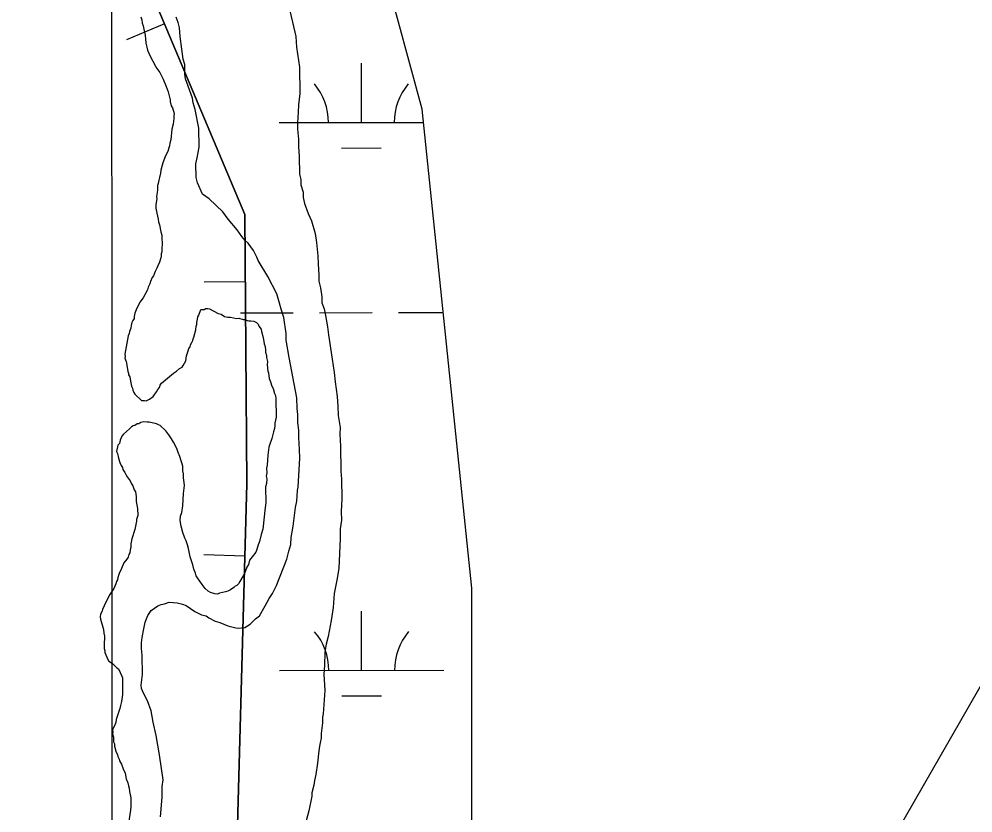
# Model space of a CAD drawing. Extents: x 3279314 to 3317160, y 734079 to 759431.
# Drawn here: x 3296514 to 3297094, y 749562 to 750044 of the extents above; entities that cross this region are included whole.
import ezdxf

# ---------------------------------------------------------------- set-up
doc = ezdxf.new("R2010")
doc.units = 0
for name, color, linetype in [('V-BORW-LINE', 7, 'Continuous'), ('V-GRID-MAJR', 7, 'Continuous'), ('V-SITE-VEGE', 7, 'Continuous'), ('V-WETL-SWMP', 7, 'Continuous')]:
    doc.layers.add(name, color=color, linetype=linetype)

msp = doc.modelspace()

# ---------------------------------------------------------------- linework, layer by layer
at = {"layer": 'V-BORW-LINE'}
for p, q in [((3296602.67, 750041.52), (3296579.65, 750031.79)), ((3296651.91, 749884.83), (3296626.91, 749884.65)), ((3296651.59, 749718.25), (3296626.6, 749718.94))]:
    msp.add_line(p, q, dxfattribs=at)
for points in [[(3296598.7, 750050.92), (3296651.61, 749925.69), (3296652.81, 749762.19), (3296645.24, 749488), (3296650.39, 749131.3), (3296658.96, 748873.52), (3296644.56, 748745.92), (3296604.44, 748735.23), (3296606.03, 748681.21), (3296671.91, 748563.01), (3296633.29, 748405.36), (3296664.96, 748197.73), (3296690.27, 748066.54), (3296690.72, 747931.25), (3296615.19, 747805.34), (3296579.92, 747680.55), (3296514.36, 747562.31)], [(3296514.36, 747562.31), (3296579.92, 747680.55), (3296615.19, 747805.34), (3296690.72, 747931.25), (3296690.27, 748066.54), (3296664.96, 748197.73), (3296633.29, 748405.36), (3296671.91, 748563.01), (3296606.03, 748681.21), (3296604.44, 748735.23), (3296644.56, 748745.92), (3296658.96, 748873.52), (3296650.39, 749131.3), (3296645.24, 749488), (3296652.81, 749762.19), (3296651.61, 749925.69), (3296598.7, 750050.92)]]:
    msp.add_lwpolyline(points, dxfattribs=at)
at = {"layer": 'V-GRID-MAJR'}
msp.add_spline([(3296575.29, 739462.57), (3296572.65, 745521.02), (3296570, 751582.85), (3296567.36, 757644.71), (3296567.36, 757648.05)], degree=3, dxfattribs=at)
at = {"layer": 'V-SITE-VEGE'}
for points in [[(3296679.05, 750048.52), (3296682.49, 750033.87), (3296682.98, 750027.35), (3296684.77, 750015.13), (3296684.96, 749999.22), (3296684.23, 749992.28), (3296683.88, 749987.78), (3296683.56, 749981.25), (3296683.6, 749977.58), (3296684.08, 749971.46), (3296684.14, 749966.97), (3296684.62, 749960.86), (3296684.76, 749950.25), (3296685.61, 749947), (3296685.65, 749943.73), (3296686.93, 749939.26), (3296686.97, 749935.99), (3296687.83, 749932.33), (3296689.95, 749926.24), (3296692.05, 749921.78)], [(3296676.62, 749849.36), (3296676.57, 749853.44), (3296675.23, 749863.21), (3296673.53, 749868.09), (3296672.67, 749871.75), (3296670.97, 749877.44), (3296665.53, 749887.99), (3296659.7, 749897.71), (3296658.86, 749899.74), (3296656.77, 749903.79), (3296653.45, 749908.24), (3296651.8, 749909.85), (3296649.73, 749912.27), (3296646.82, 749916.32), (3296641.44, 749922.78), (3296638.12, 749927.23), (3296629.85, 749935.29), (3296625.74, 749938.09), (3296622.8, 749944.99), (3296621.94, 749948.24), (3296621.84, 749956.41), (3296622.61, 749960.09), (3296623.75, 749966.63), (3296623.61, 749978.06), (3296621.43, 749989.45), (3296620.15, 749993.52), (3296619.71, 749996.37), (3296617.17, 750003.68), (3296615.48, 750008.15), (3296615.04, 750011), (3296614.97, 750016.71), (3296614.11, 750019.97), (3296613.22, 750026.08), (3296612.31, 750033.82), (3296611.83, 750039.12), (3296610.98, 750042.37), (3296609.71, 750045.62)], [(3296692.05, 749921.78), (3296694.18, 749914.05), (3296695.06, 749908.76), (3296695.98, 749900.61), (3296696.04, 749895.71), (3296696.54, 749888.78), (3296696.58, 749885.11), (3296697.45, 749881.04), (3296698.33, 749875.74), (3296698.38, 749872.07), (3296699.65, 749868.41), (3296700.51, 749864.34), (3296701.82, 749857.43), (3296702.29, 749852.54), (3296704.51, 749837.87), (3296705.84, 749829.72), (3296706.32, 749824.02), (3296707.65, 749815.06), (3296708.13, 749809.35), (3296708.2, 749803.64), (3296709.52, 749796.31), (3296709.16, 749792.23), (3296709.66, 749784.89), (3296709.85, 749769.79), (3296710.31, 749764.9), (3296710.46, 749753.07), (3296710.15, 749745.31), (3296710.22, 749740.01), (3296709.47, 749734.69), (3296709.54, 749728.98), (3296708.54, 749710.6), (3296707.41, 749703.66), (3296705.87, 749695.47), (3296705.16, 749686.9), (3296704.04, 749679.13), (3296702.12, 749669.31), (3296700.95, 749664.81), (3296700.19, 749659.9), (3296699.89, 749651.74), (3296699.54, 749646.43), (3296700.08, 749636.64), (3296699.74, 749630.93), (3296699.03, 749622.35), (3296698.65, 749620.3), (3296698.69, 749617.04), (3296697.95, 749610.5), (3296697.99, 749607.64), (3296697.21, 749604.78), (3296696.82, 749602.73), (3296696.45, 749599.87), (3296695.73, 749592.52), (3296694.59, 749585.57), (3296693.82, 749581.89), (3296693.45, 749579.02), (3296692.28, 749574.52), (3296692.3, 749572.48), (3296690.37, 749563.48), (3296688.82, 749557.34)], [(3296600.24, 749559.91), (3296601.31, 749571.76), (3296601.23, 749578.29), (3296602, 749582.38), (3296599.77, 749597.45), (3296597.58, 749609.25), (3296595.85, 749617.39), (3296594.54, 749624.31), (3296592.42, 749630.41), (3296589.92, 749634.87), (3296588.66, 749637.71), (3296588.64, 749639.75), (3296589.37, 749646.29), (3296589.23, 749658.12), (3296588.76, 749662.19), (3296588.73, 749665.45), (3296589.09, 749668.73), (3296590.25, 749674.05), (3296591.02, 749678.13), (3296592.6, 749682.23), (3296594.6, 749685.12), (3296598.65, 749688.02), (3296600.68, 749688.86), (3296602.71, 749689.3), (3296605.56, 749690.15), (3296610.46, 749689.8), (3296613.73, 749689.03), (3296615.78, 749688.23), (3296621.13, 749684.63), (3296625.24, 749682.64), (3296628.1, 749681.86), (3296629.75, 749680.66), (3296633.45, 749678.66), (3296636.31, 749677.88), (3296641.24, 749675.9), (3296646.15, 749674.74), (3296647.38, 749674.35), (3296651.45, 749674.8), (3296654.69, 749676.88), (3296657.91, 749680.19), (3296660.34, 749681.85), (3296663.94, 749688.02), (3296666.33, 749692.54), (3296668.33, 749695.42), (3296670.72, 749700.34), (3296677.05, 749716.34), (3296678.21, 749721.25), (3296679.39, 749725.34), (3296679.75, 749729.43), (3296680.88, 749736.38), (3296682.37, 749747.82), (3296683.14, 749751.5), (3296683.47, 749758.04), (3296683.85, 749760.08), (3296684.86, 749777.64), (3296684.79, 749782.95), (3296684.29, 749790.29), (3296684.24, 749794.77), (3296683.77, 749799.26), (3296683.72, 749804.15), (3296683.26, 749807.82), (3296683.18, 749814.35), (3296678.39, 749838.77), (3296676.62, 749849.36)]]:
    msp.add_lwpolyline(points, dxfattribs=at)
at = {"layer": 'V-WETL-SWMP'}
for p, q in [((3296722.32, 749981.49), (3296722.31, 750017.49)), ((3296672.32, 749981.47), (3296760.15, 749981.51)), ((3296710.33, 749966.06), (3296734.33, 749966.07)), ((3296648.98, 749866.02), (3296680.98, 749866.04)), ((3296696.98, 749866.05), (3296728.98, 749866.07)), ((3296744.98, 749866.07), (3296772.08, 749866.09)), ((3296722.49, 749648.82), (3296722.48, 749684.82)), ((3296672.49, 749648.79), (3296772.49, 749648.84)), ((3296710.5, 749633.38), (3296734.5, 749633.39))]:
    msp.add_line(p, q, dxfattribs=at)
for points in [[(3297420.68, 750200.17), (3296959.73, 749397.88), (3296879.57, 749287.57), (3296829.46, 749257.48), (3296789.38, 749347.74), (3296789.38, 749698.74), (3296759.32, 749989.57), (3296729.26, 750099.89), (3296709.21, 750270.37), (3296689.17, 750501.03), (3296769.34, 750671.52), (3296889.59, 750741.71), (3297019.85, 750842), (3297100.02, 750992.43)], [(3297420.68, 750200.17), (3296959.73, 749397.88), (3296879.57, 749287.57), (3296829.46, 749257.48), (3296789.38, 749347.74), (3296789.38, 749698.74), (3296759.32, 749989.57), (3296729.26, 750099.89), (3296709.21, 750270.37), (3296689.17, 750501.03), (3296769.34, 750671.52), (3296889.59, 750741.71), (3297019.85, 750842), (3297100.02, 750992.43)], [(3296588.36, 750045.67), (3296588.9, 750043.88), (3296589.18, 750041.82), (3296589.71, 750040.29), (3296590.25, 750038.24), (3296591.07, 750034.65), (3296591.1, 750032.08), (3296591.38, 750030.03), (3296592.47, 750025.41), (3296594.06, 750021.83), (3296597.22, 750015.7), (3296598, 750014.43), (3296599.83, 750011.88), (3296601.94, 750007.79), (3296603.79, 750003.45), (3296604.87, 750000.12), (3296606.21, 749995.25), (3296606.22, 749994.22), (3296606.77, 749991.66), (3296607.56, 749990.38), (3296608.62, 749987.06), (3296608.39, 749985.51), (3296608.4, 749984.22), (3296608.17, 749982.17), (3296607.93, 749980.62), (3296607.2, 749977.53), (3296606.51, 749971.09), (3296606.02, 749969.03)], [(3296588.36, 750045.67), (3296588.9, 750043.88), (3296589.18, 750041.82), (3296589.71, 750040.29), (3296590.25, 750038.24), (3296591.07, 750034.65), (3296591.1, 750032.08), (3296591.38, 750030.03), (3296592.47, 750025.41), (3296594.06, 750021.83), (3296597.22, 750015.7), (3296598, 750014.43), (3296599.83, 750011.88), (3296601.94, 750007.79), (3296603.79, 750003.45), (3296604.87, 750000.12), (3296606.21, 749995.25), (3296606.22, 749994.22), (3296606.77, 749991.66), (3296607.56, 749990.38), (3296608.62, 749987.06), (3296608.39, 749985.51), (3296608.4, 749984.22), (3296608.17, 749982.17), (3296607.93, 749980.62), (3296607.2, 749977.53), (3296606.51, 749971.09), (3296606.02, 749969.03)], [(3296606.02, 749969.03), (3296605.78, 749967.48), (3296605.29, 749966.19), (3296604.8, 749963.87), (3296603.29, 749961.28), (3296601.8, 749957.15), (3296600.57, 749952.51), (3296600.34, 749950.71), (3296599.6, 749948.13), (3296599.36, 749946.58), (3296598.87, 749944.52), (3296598.37, 749943.23), (3296598.41, 749940.66), (3296598.17, 749939.11), (3296597.94, 749936.54), (3296597.96, 749935.26), (3296597.49, 749931.65), (3296597.52, 749929.59), (3296598.07, 749926.52), (3296598.88, 749922.93), (3296599.16, 749921.13), (3296599.7, 749919.34), (3296600.52, 749915.24), (3296601.06, 749913.19), (3296601.1, 749910.36), (3296601.37, 749909.08), (3296601.39, 749907.54), (3296601.16, 749905.48), (3296601.19, 749902.91), (3296600.69, 749901.87), (3296600.71, 749900.33), (3296600.46, 749899.3), (3296599.72, 749896.72), (3296598.72, 749894.4), (3296597.97, 749893.1), (3296596.96, 749891.03), (3296595.97, 749888.45), (3296595.21, 749887.41), (3296594.21, 749885.08), (3296593.72, 749883.54), (3296592.71, 749881.47), (3296592.48, 749879.92), (3296589.71, 749875), (3296587.69, 749872.41), (3296586.94, 749870.6), (3296585.93, 749868.79), (3296584.69, 749865.69), (3296584.2, 749863.63), (3296584.21, 749862.6), (3296583.45, 749861.3), (3296582.96, 749860.01), (3296582.46, 749858.21), (3296582.23, 749856.66), (3296581.48, 749854.59), (3296581.24, 749853.31), (3296580.74, 749852.02), (3296578.57, 749840.94), (3296578.84, 749839.4), (3296578.6, 749838.36), (3296579.39, 749836.32), (3296579.93, 749834.27), (3296580.5, 749830.42), (3296580.77, 749829.4), (3296580.78, 749828.37), (3296581.56, 749827.09), (3296582.11, 749824.53), (3296582.39, 749822.47), (3296582.66, 749821.45), (3296583.19, 749820.17), (3296583.47, 749818.89), (3296584, 749817.61), (3296584.78, 749816.59), (3296588.68, 749812.79), (3296590.48, 749812.81), (3296591.51, 749812.56), (3296593.56, 749813.62), (3296595.85, 749815.19), (3296597.87, 749818.04), (3296598.63, 749819.33), (3296599.64, 749820.63), (3296600.14, 749821.93), (3296600.89, 749823.22), (3296608.27, 749829.22), (3296610.06, 749830.53), (3296611.83, 749832.09), (3296613.37, 749832.89), (3296614.12, 749833.92), (3296615.63, 749836.77), (3296616.11, 749839.86), (3296617.1, 749842.96), (3296617.6, 749844.25), (3296618.35, 749845.29), (3296618.6, 749846.57), (3296619.35, 749847.87), (3296619.85, 749849.16), (3296620.09, 749850.19), (3296620.59, 749851.22), (3296621.83, 749855.61), (3296622.05, 749857.93), (3296622.3, 749858.96), (3296622.28, 749859.99)], [(3296606.02, 749969.03), (3296605.78, 749967.48), (3296605.29, 749966.19), (3296604.8, 749963.87), (3296603.29, 749961.28), (3296601.8, 749957.15), (3296600.57, 749952.51), (3296600.34, 749950.71), (3296599.6, 749948.13), (3296599.36, 749946.58), (3296598.87, 749944.52), (3296598.37, 749943.23), (3296598.41, 749940.66), (3296598.17, 749939.11), (3296597.94, 749936.54), (3296597.96, 749935.26), (3296597.49, 749931.65), (3296597.52, 749929.59), (3296598.07, 749926.52), (3296598.88, 749922.93), (3296599.16, 749921.13), (3296599.7, 749919.34), (3296600.52, 749915.24), (3296601.06, 749913.19), (3296601.1, 749910.36), (3296601.37, 749909.08), (3296601.39, 749907.54), (3296601.16, 749905.48), (3296601.19, 749902.91), (3296600.69, 749901.87), (3296600.71, 749900.33), (3296600.46, 749899.3), (3296599.72, 749896.72), (3296598.72, 749894.4), (3296597.97, 749893.1), (3296596.96, 749891.03), (3296595.97, 749888.45), (3296595.21, 749887.41), (3296594.21, 749885.08), (3296593.72, 749883.54), (3296592.71, 749881.47), (3296592.48, 749879.92), (3296589.71, 749875), (3296587.69, 749872.41), (3296586.94, 749870.6), (3296585.93, 749868.79), (3296584.69, 749865.69), (3296584.2, 749863.63), (3296584.21, 749862.6), (3296583.45, 749861.3), (3296582.96, 749860.01), (3296582.46, 749858.21), (3296582.23, 749856.66), (3296581.48, 749854.59), (3296581.24, 749853.31), (3296580.74, 749852.02), (3296578.57, 749840.94), (3296578.84, 749839.4), (3296578.6, 749838.36), (3296579.39, 749836.32), (3296579.93, 749834.27), (3296580.5, 749830.42), (3296580.77, 749829.4), (3296580.78, 749828.37), (3296581.56, 749827.09), (3296582.11, 749824.53), (3296582.39, 749822.47), (3296582.66, 749821.45), (3296583.19, 749820.17), (3296583.47, 749818.89), (3296584, 749817.61), (3296584.78, 749816.59), (3296588.68, 749812.79), (3296590.48, 749812.81), (3296591.51, 749812.56), (3296593.56, 749813.62), (3296595.85, 749815.19), (3296597.87, 749818.04), (3296598.63, 749819.33), (3296599.64, 749820.63), (3296600.14, 749821.93), (3296600.89, 749823.22), (3296608.27, 749829.22), (3296610.06, 749830.53), (3296611.83, 749832.09), (3296613.37, 749832.89), (3296614.12, 749833.92), (3296615.63, 749836.77), (3296616.11, 749839.86), (3296617.1, 749842.96), (3296617.6, 749844.25), (3296618.35, 749845.29), (3296618.6, 749846.57), (3296619.35, 749847.87), (3296619.85, 749849.16), (3296620.09, 749850.19), (3296620.59, 749851.22), (3296621.83, 749855.61), (3296622.05, 749857.93), (3296622.3, 749858.96), (3296622.28, 749859.99)], [(3296622.28, 749859.99), (3296622.77, 749862.05), (3296623.01, 749863.59), (3296623.51, 749864.63), (3296624.75, 749867.98), (3296626.81, 749868.01), (3296627.83, 749868.54), (3296629.12, 749868.55), (3296630.15, 749868.31), (3296635.33, 749865.55), (3296637.13, 749865.05), (3296639.2, 749863.79), (3296641.27, 749863.31), (3296642.81, 749863.33), (3296644.61, 749862.83), (3296646.41, 749862.6), (3296647.96, 749862.62), (3296650.54, 749861.88), (3296651.56, 749861.89), (3296652.86, 749861.39), (3296653.89, 749861.15), (3296655.17, 749861.17), (3296656.97, 749860.93), (3296658.53, 749860.18), (3296659.57, 749859.16), (3296660.1, 749857.89), (3296661.4, 749856.1), (3296661.68, 749854.56), (3296662.75, 749850.98), (3296663.31, 749847.13), (3296663.85, 749845.59), (3296664.13, 749843.28), (3296664.15, 749842), (3296664.69, 749839.95), (3296664.7, 749838.92), (3296665.25, 749836.36), (3296665.02, 749834.3), (3296665.58, 749830.45), (3296665.85, 749829.42), (3296666.4, 749826.09), (3296667.2, 749824.04), (3296668, 749821.48), (3296668.79, 749819.95), (3296669.6, 749816.88), (3296670.13, 749815.85), (3296670.41, 749813.8), (3296670.55, 749802.49), (3296669.83, 749798.88), (3296669.84, 749797.6), (3296669.61, 749795.8), (3296668.86, 749793.73), (3296667.89, 749789.61), (3296666.64, 749786.25), (3296666.15, 749784.44), (3296665.44, 749779.55), (3296665, 749773.38), (3296664.77, 749771.57), (3296664.8, 749768.75), (3296664.57, 749766.69), (3296664.85, 749765.15), (3296664.62, 749762.32), (3296664.14, 749760.26), (3296664.26, 749750.49), (3296663.78, 749747.66), (3296662.4, 749734.53), (3296661.41, 749731.43), (3296660.44, 749727.05), (3296659.69, 749724.99), (3296658.7, 749721.63), (3296658.2, 749720.6), (3296655.92, 749717.74), (3296654.41, 749715.67), (3296653.67, 749713.09), (3296652.66, 749711.53), (3296651.42, 749707.66), (3296649.16, 749703.78), (3296648.4, 749702.74), (3296647.64, 749701.45), (3296646.63, 749700.4), (3296645.61, 749699.88), (3296644.85, 749699.1), (3296642.81, 749697.79), (3296641.27, 749697), (3296639.74, 749696.46), (3296636.15, 749695.65), (3296634.87, 749695.12), (3296633.33, 749695.35), (3296630.75, 749696.09), (3296629.19, 749696.85), (3296627.37, 749698.62), (3296625.54, 749700.91), (3296624.23, 749702.95), (3296622.67, 749704.99), (3296621.88, 749706.27), (3296621.6, 749707.81), (3296620.54, 749710.36), (3296620, 749712.93), (3296618.4, 749717.79), (3296617.85, 749719.84), (3296617.3, 749722.92), (3296616.76, 749724.97)], [(3296622.28, 749859.99), (3296622.77, 749862.05), (3296623.01, 749863.59), (3296623.51, 749864.63), (3296624.75, 749867.98), (3296626.81, 749868.01), (3296627.83, 749868.54), (3296629.12, 749868.55), (3296630.15, 749868.31), (3296635.33, 749865.55), (3296637.13, 749865.05), (3296639.2, 749863.79), (3296641.27, 749863.31), (3296642.81, 749863.33), (3296644.61, 749862.83), (3296646.41, 749862.6), (3296647.96, 749862.62), (3296650.54, 749861.88), (3296651.56, 749861.89), (3296652.86, 749861.39), (3296653.89, 749861.15), (3296655.17, 749861.17), (3296656.97, 749860.93), (3296658.53, 749860.18), (3296659.57, 749859.16), (3296660.1, 749857.89), (3296661.4, 749856.1), (3296661.68, 749854.56), (3296662.75, 749850.98), (3296663.31, 749847.13), (3296663.85, 749845.59), (3296664.13, 749843.28), (3296664.15, 749842), (3296664.69, 749839.95), (3296664.7, 749838.92), (3296665.25, 749836.36), (3296665.02, 749834.3), (3296665.58, 749830.45), (3296665.85, 749829.42), (3296666.4, 749826.09), (3296667.2, 749824.04), (3296668, 749821.48), (3296668.79, 749819.95), (3296669.6, 749816.88), (3296670.13, 749815.85), (3296670.41, 749813.8), (3296670.55, 749802.49), (3296669.83, 749798.88), (3296669.84, 749797.6), (3296669.61, 749795.8), (3296668.86, 749793.73), (3296667.89, 749789.61), (3296666.64, 749786.25), (3296666.15, 749784.44), (3296665.44, 749779.55), (3296665, 749773.38), (3296664.77, 749771.57), (3296664.8, 749768.75), (3296664.57, 749766.69), (3296664.85, 749765.15), (3296664.62, 749762.32), (3296664.14, 749760.26), (3296664.26, 749750.49), (3296663.78, 749747.66), (3296662.4, 749734.53), (3296661.41, 749731.43), (3296660.44, 749727.05), (3296659.69, 749724.99), (3296658.7, 749721.63), (3296658.2, 749720.6), (3296655.92, 749717.74), (3296654.41, 749715.67), (3296653.67, 749713.09), (3296652.66, 749711.53), (3296651.42, 749707.66), (3296649.16, 749703.78), (3296648.4, 749702.74), (3296647.64, 749701.45), (3296646.63, 749700.4), (3296645.61, 749699.88), (3296644.85, 749699.1), (3296642.81, 749697.79), (3296641.27, 749697), (3296639.74, 749696.46), (3296636.15, 749695.65), (3296634.87, 749695.12), (3296633.33, 749695.35), (3296630.75, 749696.09), (3296629.19, 749696.85), (3296627.37, 749698.62), (3296625.54, 749700.91), (3296624.23, 749702.95), (3296622.67, 749704.99), (3296621.88, 749706.27), (3296621.6, 749707.81), (3296620.54, 749710.36), (3296620, 749712.93), (3296618.4, 749717.79), (3296617.85, 749719.84), (3296617.3, 749722.92), (3296616.76, 749724.97)], [(3296616.76, 749724.97), (3296615.96, 749727.53), (3296615.17, 749729.06), (3296613.84, 749732.64), (3296612.77, 749736.48), (3296612.21, 749739.82), (3296612.43, 749742.39), (3296613.18, 749744.71), (3296613.9, 749748.84), (3296614.32, 749756.3), (3296614.77, 749761.19), (3296614.75, 749762.98), (3296614.2, 749765.81), (3296614.17, 749768.12), (3296613.89, 749769.92), (3296613.86, 749772.74), (3296611.98, 749778.63), (3296610.92, 749781.19), (3296610.39, 749782.98), (3296609.6, 749784.77), (3296608.28, 749787.32), (3296607.49, 749788.34), (3296606.97, 749789.36), (3296605.39, 749791.92), (3296603.56, 749794.21), (3296600.18, 749797.51), (3296599.15, 749798.01), (3296597.86, 749798.51), (3296593.48, 749799.48), (3296592.19, 749799.46), (3296590.13, 749799.69), (3296588.33, 749799.42), (3296587.06, 749798.63), (3296586.03, 749798.61), (3296584.76, 749797.57), (3296583.73, 749797.3), (3296582.71, 749796.78), (3296581.44, 749795.47), (3296577.88, 749792.34), (3296576.87, 749791.05), (3296576.37, 749790.01), (3296575.87, 749788.72), (3296575.38, 749786.66), (3296574.37, 749785.62), (3296573.65, 749781.75), (3296574.18, 749780.47), (3296574.72, 749777.65), (3296575.53, 749775.09), (3296576.32, 749773.3), (3296577.11, 749772.03), (3296577.38, 749770.75), (3296578.69, 749768.96), (3296579.22, 749767.69), (3296580, 749766.41), (3296581.84, 749763.86), (3296582.63, 749762.07), (3296583.42, 749760.8), (3296584.22, 749758.49), (3296585, 749757.22), (3296585.55, 749754.4), (3296585.59, 749751.31), (3296586.41, 749747.21), (3296586.47, 749742.84), (3296585.73, 749740.52), (3296585.74, 749739.49), (3296584.77, 749734.34), (3296582.79, 749728.66), (3296582.31, 749725.57), (3296582.34, 749723.51), (3296581.84, 749721.96), (3296581.61, 749720.16), (3296581.11, 749719.13), (3296580.61, 749717.58), (3296579.86, 749716.28), (3296578.08, 749714.2), (3296576.58, 749710.59), (3296575.08, 749707.74), (3296574.84, 749706.45), (3296574.34, 749705.16), (3296574.1, 749703.87), (3296573.6, 749702.84), (3296573.1, 749701.29), (3296571.85, 749698.45), (3296569.58, 749694.82), (3296567.32, 749690.68), (3296566.07, 749688.09), (3296565.07, 749685.77), (3296564.83, 749684.74), (3296563.82, 749682.93), (3296563.58, 749681.38), (3296563.86, 749679.84), (3296565.73, 749673.7), (3296565.76, 749671.38), (3296566.3, 749669.59), (3296566.32, 749668.05), (3296566.09, 749665.73), (3296566.13, 749662.13), (3296566.41, 749660.59), (3296566.42, 749659.57), (3296567.74, 749656.76), (3296568.01, 749655.73)], [(3296616.76, 749724.97), (3296615.96, 749727.53), (3296615.17, 749729.06), (3296613.84, 749732.64), (3296612.77, 749736.48), (3296612.21, 749739.82), (3296612.43, 749742.39), (3296613.18, 749744.71), (3296613.9, 749748.84), (3296614.32, 749756.3), (3296614.77, 749761.19), (3296614.75, 749762.98), (3296614.2, 749765.81), (3296614.17, 749768.12), (3296613.89, 749769.92), (3296613.86, 749772.74), (3296611.98, 749778.63), (3296610.92, 749781.19), (3296610.39, 749782.98), (3296609.6, 749784.77), (3296608.28, 749787.32), (3296607.49, 749788.34), (3296606.97, 749789.36), (3296605.39, 749791.92), (3296603.56, 749794.21), (3296600.18, 749797.51), (3296599.15, 749798.01), (3296597.86, 749798.51), (3296593.48, 749799.48), (3296592.19, 749799.46), (3296590.13, 749799.69), (3296588.33, 749799.42), (3296587.06, 749798.63), (3296586.03, 749798.61), (3296584.76, 749797.57), (3296583.73, 749797.3), (3296582.71, 749796.78), (3296581.44, 749795.47), (3296577.88, 749792.34), (3296576.87, 749791.05), (3296576.37, 749790.01), (3296575.87, 749788.72), (3296575.38, 749786.66), (3296574.37, 749785.62), (3296573.65, 749781.75), (3296574.18, 749780.47), (3296574.72, 749777.65), (3296575.53, 749775.09), (3296576.32, 749773.3), (3296577.11, 749772.03), (3296577.38, 749770.75), (3296578.69, 749768.96), (3296579.22, 749767.69), (3296580, 749766.41), (3296581.84, 749763.86), (3296582.63, 749762.07), (3296583.42, 749760.8), (3296584.22, 749758.49), (3296585, 749757.22), (3296585.55, 749754.4), (3296585.59, 749751.31), (3296586.41, 749747.21), (3296586.47, 749742.84), (3296585.73, 749740.52), (3296585.74, 749739.49), (3296584.77, 749734.34), (3296582.79, 749728.66), (3296582.31, 749725.57), (3296582.34, 749723.51), (3296581.84, 749721.96), (3296581.61, 749720.16), (3296581.11, 749719.13), (3296580.61, 749717.58), (3296579.86, 749716.28), (3296578.08, 749714.2), (3296576.58, 749710.59), (3296575.08, 749707.74), (3296574.84, 749706.45), (3296574.34, 749705.16), (3296574.1, 749703.87), (3296573.6, 749702.84), (3296573.1, 749701.29), (3296571.85, 749698.45), (3296569.58, 749694.82), (3296567.32, 749690.68), (3296566.07, 749688.09), (3296565.07, 749685.77), (3296564.83, 749684.74), (3296563.82, 749682.93), (3296563.58, 749681.38), (3296563.86, 749679.84), (3296565.73, 749673.7), (3296565.76, 749671.38), (3296566.3, 749669.59), (3296566.32, 749668.05), (3296566.09, 749665.73), (3296566.13, 749662.13), (3296566.41, 749660.59), (3296566.42, 749659.57), (3296567.74, 749656.76), (3296568.01, 749655.73)], [(3296568.01, 749655.73), (3296568.8, 749654.45), (3296571.13, 749652.94), (3296573.73, 749650.4), (3296574.77, 749649.65), (3296576.88, 749645.3), (3296577.15, 749644.28), (3296577.28, 749634.25), (3296576.56, 749629.87), (3296576.07, 749627.56), (3296575.58, 749625.75), (3296574.84, 749623.17), (3296574.1, 749621.36), (3296573.35, 749619.04), (3296573.12, 749617.24), (3296572.12, 749614.65), (3296571.37, 749613.36), (3296571.12, 749612.33), (3296571.39, 749611.3), (3296571.15, 749610.27), (3296571.69, 749608.22), (3296571.72, 749605.39), (3296572.25, 749604.12), (3296572.27, 749602.83), (3296573.08, 749599.76), (3296574.13, 749597.46), (3296574.4, 749596.43), (3296575.19, 749594.9), (3296575.46, 749593.87), (3296576.52, 749591.83), (3296577.58, 749589.02), (3296578.9, 749586.46), (3296579.46, 749582.87), (3296580.51, 749580.57), (3296580.79, 749578.77), (3296581.33, 749577.24), (3296581.35, 749575.18), (3296582.17, 749571.34), (3296582.23, 749566.2), (3296582.01, 749563.88), (3296580.58, 749554.61)], [(3296568.01, 749655.73), (3296568.8, 749654.45), (3296571.13, 749652.94), (3296573.73, 749650.4), (3296574.77, 749649.65), (3296576.88, 749645.3), (3296577.15, 749644.28), (3296577.28, 749634.25), (3296576.56, 749629.87), (3296576.07, 749627.56), (3296575.58, 749625.75), (3296574.84, 749623.17), (3296574.1, 749621.36), (3296573.35, 749619.04), (3296573.12, 749617.24), (3296572.12, 749614.65), (3296571.37, 749613.36), (3296571.12, 749612.33), (3296571.39, 749611.3), (3296571.15, 749610.27), (3296571.69, 749608.22), (3296571.72, 749605.39), (3296572.25, 749604.12), (3296572.27, 749602.83), (3296573.08, 749599.76), (3296574.13, 749597.46), (3296574.4, 749596.43), (3296575.19, 749594.9), (3296575.46, 749593.87), (3296576.52, 749591.83), (3296577.58, 749589.02), (3296578.9, 749586.46), (3296579.46, 749582.87), (3296580.51, 749580.57), (3296580.79, 749578.77), (3296581.33, 749577.24), (3296581.35, 749575.18), (3296582.17, 749571.34), (3296582.23, 749566.2), (3296582.01, 749563.88), (3296580.58, 749554.61)]]:
    msp.add_lwpolyline(points, dxfattribs=at)
for centre, start, end in [((3296667.08, 749981.94), 359.25735, 40.801), ((3296777.57, 749982), 139.25734, 180.801), ((3296667.25, 749649.27), 359.25735, 40.801), ((3296777.74, 749649.32), 139.25734, 180.801)]:
    msp.add_arc(centre, 35.25, start, end, dxfattribs=at)

doc.saveas('drawing.dxf')
